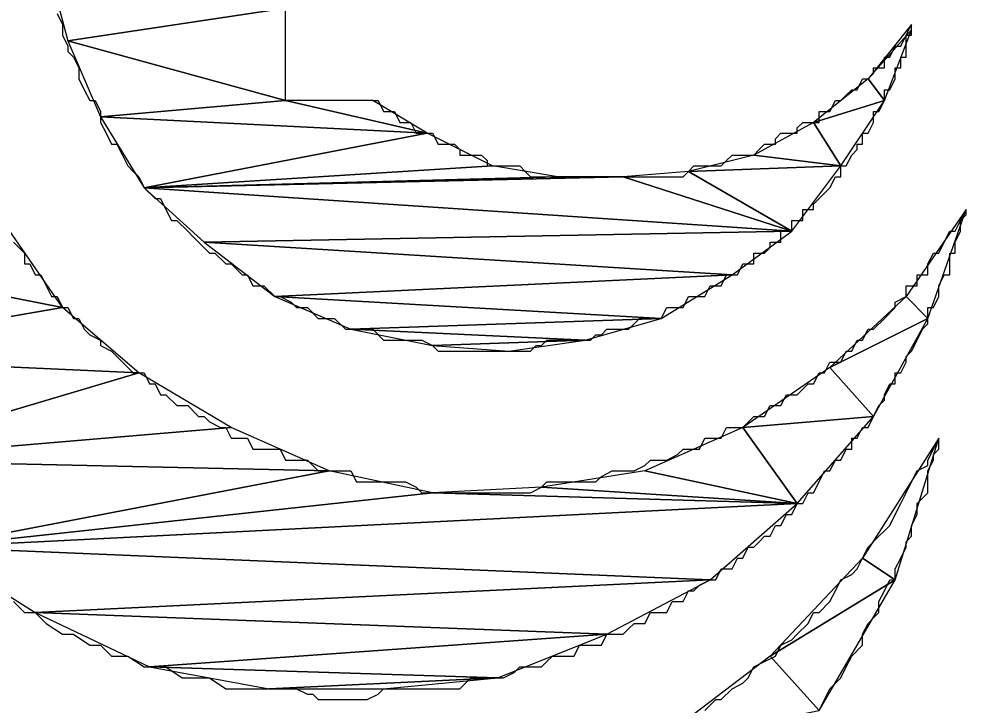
# Model space of a CAD drawing. Extents: x -684583 to -680383, y -1157874 to -1154904.
# Drawn here: x -680725.41 to -680708.01, y -1157483.55 to -1157470.95 of the extents above; entities that cross this region are included whole.
import ezdxf

# ---------------------------------------------------------------- set-up
doc = ezdxf.new("R2010")
doc.units = 0
doc.layers.add('Vrstva 63', color=7, linetype='Continuous')

msp = doc.modelspace()

# ---------------------------------------------------------------- linework, layer by layer
at = {"layer": 'Vrstva 63'}
for p, q in [((-680720.513, -1157472.453), (-680720.513, -1157470.753)), ((-680709.013, -1157471.153), (-680709.013, -1157471.053))]:
    msp.add_line(p, q, dxfattribs=at)
for points in [[(-680724.913, -1157469.853), (-680724.513, -1157471.353), (-680720.513, -1157470.753)], [(-680720.513, -1157470.753), (-680724.513, -1157471.353), (-680720.513, -1157472.453)], [(-680709.013, -1157471.053), (-680709.813, -1157472.053), (-680709.013, -1157471.153)], [(-680709.013, -1157471.153), (-680709.813, -1157472.053), (-680709.513, -1157472.453)], [(-680724.513, -1157471.353), (-680723.913, -1157472.753), (-680720.513, -1157472.453)], [(-680709.813, -1157472.053), (-680710.813, -1157472.853), (-680709.513, -1157472.453)], [(-680720.513, -1157472.453), (-680723.913, -1157472.753), (-680717.913, -1157473.053)], [(-680718.913, -1157472.453), (-680720.513, -1157472.453), (-680717.913, -1157473.053)], [(-680709.513, -1157472.453), (-680710.813, -1157472.853), (-680710.313, -1157473.653)], [(-680723.913, -1157472.753), (-680723.113, -1157474.053), (-680717.913, -1157473.053)], [(-680710.813, -1157472.853), (-680711.913, -1157473.453), (-680710.313, -1157473.653)], [(-680717.913, -1157473.053), (-680723.113, -1157474.053), (-680716.713, -1157473.653)], [(-680711.913, -1157473.453), (-680713.113, -1157473.753), (-680710.313, -1157473.653)], [(-680716.713, -1157473.653), (-680723.113, -1157474.053), (-680715.513, -1157473.853)], [(-680710.313, -1157473.653), (-680713.113, -1157473.753), (-680711.213, -1157474.853)], [(-680714.313, -1157473.853), (-680723.113, -1157474.053), (-680711.213, -1157474.853)], [(-680715.513, -1157473.853), (-680723.113, -1157474.053), (-680714.313, -1157473.853)], [(-680713.113, -1157473.753), (-680714.313, -1157473.853), (-680711.213, -1157474.853)], [(-680723.113, -1157474.053), (-680722.013, -1157475.053), (-680711.213, -1157474.853)], [(-680708.013, -1157474.453), (-680709.113, -1157476.053), (-680708.713, -1157476.453)], [(-680725.713, -1157474.653), (-680730.713, -1157475.053), (-680724.613, -1157476.253)], [(-680711.213, -1157474.853), (-680722.013, -1157475.053), (-680712.313, -1157475.653)], [(-680730.713, -1157475.053), (-680729.813, -1157477.153), (-680724.613, -1157476.253)], [(-680722.013, -1157475.053), (-680720.713, -1157476.053), (-680712.313, -1157475.653)], [(-680712.313, -1157475.653), (-680720.713, -1157476.053), (-680713.613, -1157476.453)], [(-680720.713, -1157476.053), (-680719.313, -1157476.653), (-680713.613, -1157476.453)], [(-680709.113, -1157476.053), (-680710.513, -1157477.353), (-680708.713, -1157476.453)], [(-680724.613, -1157476.253), (-680729.813, -1157477.153), (-680723.213, -1157477.453)], [(-680713.613, -1157476.453), (-680719.313, -1157476.653), (-680715.013, -1157476.853)], [(-680708.713, -1157476.453), (-680710.513, -1157477.353), (-680709.713, -1157478.253)], [(-680719.313, -1157476.653), (-680717.813, -1157476.953), (-680715.013, -1157476.853)], [(-680715.013, -1157476.853), (-680717.813, -1157476.953), (-680716.413, -1157477.053)], [(-680729.813, -1157477.153), (-680728.613, -1157479.053), (-680723.213, -1157477.453)], [(-680710.513, -1157477.353), (-680712.113, -1157478.453), (-680709.713, -1157478.253)], [(-680723.213, -1157477.453), (-680728.613, -1157479.053), (-680721.513, -1157478.453)], [(-680709.713, -1157478.253), (-680712.113, -1157478.453), (-680711.113, -1157479.853)], [(-680721.513, -1157478.453), (-680728.613, -1157479.053), (-680719.713, -1157479.253)], [(-680712.113, -1157478.453), (-680713.913, -1157479.253), (-680711.113, -1157479.853)], [(-680708.513, -1157478.653), (-680709.913, -1157480.853), (-680709.313, -1157481.253)], [(-680728.613, -1157479.053), (-680727.013, -1157480.653), (-680719.713, -1157479.253)], [(-680719.713, -1157479.253), (-680727.013, -1157480.653), (-680717.813, -1157479.653)], [(-680713.913, -1157479.253), (-680715.813, -1157479.553), (-680711.113, -1157479.853)], [(-680717.813, -1157479.653), (-680727.013, -1157480.653), (-680711.113, -1157479.853)], [(-680715.813, -1157479.553), (-680717.813, -1157479.653), (-680711.113, -1157479.853)], [(-680711.113, -1157479.853), (-680727.013, -1157480.653), (-680712.713, -1157481.253)], [(-680727.013, -1157480.653), (-680725.113, -1157481.853), (-680712.713, -1157481.253)], [(-680709.913, -1157480.853), (-680711.613, -1157482.653), (-680709.313, -1157481.253)], [(-680712.713, -1157481.253), (-680725.113, -1157481.853), (-680714.613, -1157482.253)], [(-680709.313, -1157481.253), (-680711.613, -1157482.653), (-680710.713, -1157483.653)], [(-680725.113, -1157481.853), (-680723.013, -1157482.853), (-680714.613, -1157482.253)], [(-680714.613, -1157482.253), (-680723.013, -1157482.853), (-680716.613, -1157483.053)], [(-680711.613, -1157482.653), (-680713.713, -1157484.253), (-680710.713, -1157483.653)], [(-680723.013, -1157482.853), (-680720.813, -1157483.253), (-680716.613, -1157483.053)], [(-680716.613, -1157483.053), (-680720.813, -1157483.253), (-680718.713, -1157483.253)]]:
    msp.add_lwpolyline(points, close=True, dxfattribs=at)
for points in [[(-680724.713, -1157470.853), (-680724.613, -1157471.053), (-680724.613, -1157471.253), (-680724.513, -1157471.453), (-680724.513, -1157471.553), (-680724.413, -1157471.653), (-680724.313, -1157471.853), (-680724.313, -1157472.053), (-680724.213, -1157472.253), (-680724.113, -1157472.453), (-680724.013, -1157472.453), (-680723.913, -1157472.653), (-680723.913, -1157472.853), (-680723.813, -1157473.053), (-680723.713, -1157473.253), (-680723.613, -1157473.253), (-680723.513, -1157473.453), (-680723.413, -1157473.653), (-680723.313, -1157473.753), (-680723.213, -1157473.853), (-680723.113, -1157474.053), (-680722.913, -1157474.253), (-680722.813, -1157474.253), (-680722.713, -1157474.453), (-680722.613, -1157474.653), (-680722.513, -1157474.653), (-680722.313, -1157474.853)], [(-680710.713, -1157472.853), (-680710.713, -1157472.653), (-680710.613, -1157472.653), (-680710.513, -1157472.653), (-680710.513, -1157472.653), (-680710.413, -1157472.453), (-680710.313, -1157472.453), (-680710.313, -1157472.453), (-680710.213, -1157472.353), (-680710.113, -1157472.253), (-680710.113, -1157472.253), (-680710.013, -1157472.253), (-680709.913, -1157472.053), (-680709.913, -1157472.053), (-680709.813, -1157472.053), (-680709.713, -1157471.953), (-680709.713, -1157471.853), (-680709.613, -1157471.853), (-680709.513, -1157471.853), (-680709.513, -1157471.653), (-680709.413, -1157471.653), (-680709.413, -1157471.653), (-680709.313, -1157471.453), (-680709.313, -1157471.453), (-680709.213, -1157471.453), (-680709.113, -1157471.253), (-680709.113, -1157471.253), (-680709.113, -1157471.253), (-680709.013, -1157471.053)], [(-680710.113, -1157473.453), (-680710.013, -1157473.353), (-680710.013, -1157473.253), (-680709.913, -1157473.253), (-680709.913, -1157473.053), (-680709.813, -1157473.053), (-680709.813, -1157473.053), (-680709.713, -1157472.853), (-680709.713, -1157472.853), (-680709.713, -1157472.653), (-680709.613, -1157472.653), (-680709.613, -1157472.653), (-680709.513, -1157472.453), (-680709.513, -1157472.453), (-680709.513, -1157472.253), (-680709.413, -1157472.253), (-680709.413, -1157472.253), (-680709.313, -1157472.053), (-680709.313, -1157472.053), (-680709.313, -1157471.853), (-680709.213, -1157471.853), (-680709.213, -1157471.753), (-680709.213, -1157471.653), (-680709.113, -1157471.653), (-680709.113, -1157471.453), (-680709.113, -1157471.453), (-680709.113, -1157471.253), (-680709.013, -1157471.253), (-680709.013, -1157471.153)], [(-680718.913, -1157472.453), (-680718.813, -1157472.453), (-680718.813, -1157472.453), (-680718.713, -1157472.653), (-680718.613, -1157472.653), (-680718.513, -1157472.653), (-680718.513, -1157472.653), (-680718.413, -1157472.853), (-680718.313, -1157472.853), (-680718.313, -1157472.853), (-680718.213, -1157472.853), (-680718.113, -1157473.053), (-680718.013, -1157473.053), (-680718.013, -1157473.053), (-680717.913, -1157473.053), (-680717.813, -1157473.053), (-680717.713, -1157473.253), (-680717.713, -1157473.253), (-680717.613, -1157473.253), (-680717.513, -1157473.253), (-680717.413, -1157473.253), (-680717.313, -1157473.353), (-680717.313, -1157473.453), (-680717.213, -1157473.453), (-680717.113, -1157473.453), (-680717.013, -1157473.453), (-680716.913, -1157473.453), (-680716.813, -1157473.553), (-680716.813, -1157473.653), (-680716.713, -1157473.653), (-680716.613, -1157473.653), (-680716.513, -1157473.653), (-680716.413, -1157473.653), (-680716.313, -1157473.653), (-680716.313, -1157473.653), (-680716.213, -1157473.653), (-680716.113, -1157473.753), (-680716.013, -1157473.853), (-680715.913, -1157473.853), (-680715.813, -1157473.853), (-680715.713, -1157473.853), (-680715.713, -1157473.853), (-680715.613, -1157473.853), (-680715.513, -1157473.853), (-680715.413, -1157473.853), (-680715.313, -1157473.853), (-680715.213, -1157473.853), (-680715.113, -1157473.853), (-680715.113, -1157473.853), (-680715.013, -1157473.853), (-680714.913, -1157473.853), (-680714.813, -1157473.853), (-680714.713, -1157473.853), (-680714.613, -1157473.853), (-680714.513, -1157473.853), (-680714.513, -1157473.853), (-680714.413, -1157473.853), (-680714.313, -1157473.853), (-680714.213, -1157473.853), (-680714.113, -1157473.853), (-680714.013, -1157473.853), (-680713.913, -1157473.853), (-680713.913, -1157473.853), (-680713.713, -1157473.853), (-680713.713, -1157473.853), (-680713.613, -1157473.853), (-680713.513, -1157473.853), (-680713.413, -1157473.853), (-680713.313, -1157473.853), (-680713.213, -1157473.853), (-680713.113, -1157473.753), (-680713.113, -1157473.753), (-680713.013, -1157473.653), (-680712.913, -1157473.653), (-680712.813, -1157473.653), (-680712.713, -1157473.653), (-680712.713, -1157473.653), (-680712.613, -1157473.653), (-680712.513, -1157473.653), (-680712.413, -1157473.553), (-680712.313, -1157473.453), (-680712.213, -1157473.453), (-680712.113, -1157473.453), (-680712.113, -1157473.453), (-680712.013, -1157473.453), (-680711.913, -1157473.453), (-680711.813, -1157473.353), (-680711.713, -1157473.253), (-680711.713, -1157473.253), (-680711.613, -1157473.253), (-680711.513, -1157473.253), (-680711.513, -1157473.153), (-680711.413, -1157473.053), (-680711.313, -1157473.053), (-680711.213, -1157473.053), (-680711.113, -1157473.053), (-680711.113, -1157472.953), (-680711.013, -1157472.853), (-680710.913, -1157472.853), (-680710.813, -1157472.853), (-680710.713, -1157472.853)], [(-680717.813, -1157476.953), (-680717.813, -1157476.953), (-680717.713, -1157477.053), (-680717.613, -1157477.053), (-680717.513, -1157477.053), (-680717.413, -1157477.053), (-680717.313, -1157477.053), (-680717.213, -1157477.053), (-680717.113, -1157477.053), (-680717.013, -1157477.053), (-680716.913, -1157477.053), (-680716.913, -1157477.053), (-680716.813, -1157477.053), (-680716.713, -1157477.053), (-680716.613, -1157477.053), (-680716.513, -1157477.053), (-680716.413, -1157477.053), (-680716.313, -1157477.053), (-680716.213, -1157477.053), (-680716.113, -1157477.053), (-680716.113, -1157477.053), (-680716.013, -1157477.053), (-680715.913, -1157476.953), (-680715.813, -1157476.953), (-680715.713, -1157476.853), (-680715.613, -1157476.853), (-680715.513, -1157476.853), (-680715.413, -1157476.853), (-680715.313, -1157476.853), (-680715.313, -1157476.853), (-680715.213, -1157476.853), (-680715.113, -1157476.853), (-680715.013, -1157476.853), (-680714.913, -1157476.853), (-680714.813, -1157476.753), (-680714.713, -1157476.753), (-680714.613, -1157476.653), (-680714.513, -1157476.653), (-680714.513, -1157476.653), (-680714.413, -1157476.653), (-680714.313, -1157476.653), (-680714.213, -1157476.653), (-680714.113, -1157476.553), (-680714.013, -1157476.453), (-680713.913, -1157476.453), (-680713.913, -1157476.453), (-680713.813, -1157476.453), (-680713.713, -1157476.453), (-680713.613, -1157476.453), (-680713.513, -1157476.253), (-680713.513, -1157476.253), (-680713.413, -1157476.253), (-680713.313, -1157476.253), (-680713.213, -1157476.253), (-680713.113, -1157476.053), (-680713.113, -1157476.053), (-680713.013, -1157476.053), (-680712.913, -1157476.053), (-680712.813, -1157476.053), (-680712.713, -1157475.853), (-680712.713, -1157475.853), (-680712.613, -1157475.853), (-680712.513, -1157475.853), (-680712.413, -1157475.653), (-680712.313, -1157475.653), (-680712.313, -1157475.653), (-680712.213, -1157475.653), (-680712.113, -1157475.453), (-680712.113, -1157475.453), (-680712.013, -1157475.453), (-680711.913, -1157475.453), (-680711.913, -1157475.253), (-680711.813, -1157475.253), (-680711.713, -1157475.253), (-680711.613, -1157475.153), (-680711.613, -1157475.053), (-680711.513, -1157475.053), (-680711.413, -1157475.053), (-680711.413, -1157474.853), (-680711.313, -1157474.853), (-680711.213, -1157474.853), (-680711.213, -1157474.653), (-680711.113, -1157474.653), (-680711.013, -1157474.653), (-680711.013, -1157474.453), (-680710.913, -1157474.453), (-680710.813, -1157474.453), (-680710.813, -1157474.353), (-680710.713, -1157474.253), (-680710.713, -1157474.253), (-680710.613, -1157474.153), (-680710.513, -1157474.053), (-680710.513, -1157474.053), (-680710.413, -1157473.853), (-680710.413, -1157473.853), (-680710.313, -1157473.853), (-680710.313, -1157473.653), (-680710.213, -1157473.653), (-680710.213, -1157473.653), (-680710.113, -1157473.453), (-680710.113, -1157473.453)], [(-680710.813, -1157477.653), (-680710.713, -1157477.453), (-680710.613, -1157477.453), (-680710.513, -1157477.253), (-680710.313, -1157477.253), (-680710.213, -1157477.053), (-680710.113, -1157477.053), (-680710.013, -1157476.853), (-680709.913, -1157476.853), (-680709.813, -1157476.653), (-680709.713, -1157476.653), (-680709.513, -1157476.453), (-680709.513, -1157476.453), (-680709.313, -1157476.253), (-680709.313, -1157476.153), (-680709.113, -1157476.053), (-680709.113, -1157475.853), (-680708.913, -1157475.853), (-680708.913, -1157475.653), (-680708.713, -1157475.653), (-680708.713, -1157475.453), (-680708.613, -1157475.253), (-680708.513, -1157475.253), (-680708.413, -1157475.053), (-680708.313, -1157474.853), (-680708.213, -1157474.853), (-680708.113, -1157474.653), (-680708.113, -1157474.653), (-680708.013, -1157474.453)], [(-680709.513, -1157477.853), (-680709.413, -1157477.653), (-680709.313, -1157477.653), (-680709.313, -1157477.453), (-680709.213, -1157477.453), (-680709.113, -1157477.253), (-680709.113, -1157477.153), (-680709.013, -1157477.053), (-680708.913, -1157476.853), (-680708.913, -1157476.853), (-680708.813, -1157476.653), (-680708.713, -1157476.553), (-680708.713, -1157476.453), (-680708.713, -1157476.253), (-680708.613, -1157476.253), (-680708.513, -1157476.053), (-680708.513, -1157475.953), (-680708.513, -1157475.853), (-680708.413, -1157475.653), (-680708.313, -1157475.653), (-680708.313, -1157475.453), (-680708.313, -1157475.253), (-680708.213, -1157475.253), (-680708.213, -1157475.053), (-680708.113, -1157474.853), (-680708.113, -1157474.853), (-680708.113, -1157474.653), (-680708.013, -1157474.553), (-680708.013, -1157474.453)], [(-680722.313, -1157474.853), (-680722.213, -1157474.953), (-680722.113, -1157475.053), (-680721.913, -1157475.253), (-680721.813, -1157475.253), (-680721.613, -1157475.453), (-680721.513, -1157475.453), (-680721.313, -1157475.653), (-680721.213, -1157475.653), (-680721.113, -1157475.853), (-680720.913, -1157475.853), (-680720.713, -1157476.053), (-680720.613, -1157476.053), (-680720.413, -1157476.153), (-680720.313, -1157476.253), (-680720.113, -1157476.253), (-680719.913, -1157476.453), (-680719.813, -1157476.453), (-680719.613, -1157476.453), (-680719.413, -1157476.653), (-680719.313, -1157476.653), (-680719.113, -1157476.653), (-680718.913, -1157476.653), (-680718.713, -1157476.853), (-680718.513, -1157476.853), (-680718.413, -1157476.853), (-680718.213, -1157476.853), (-680718.013, -1157476.853), (-680717.813, -1157476.953)], [(-680725.513, -1157475.053), (-680725.313, -1157475.253), (-680725.313, -1157475.453), (-680725.213, -1157475.453), (-680725.113, -1157475.653), (-680725.013, -1157475.653), (-680724.913, -1157475.853), (-680724.813, -1157476.053), (-680724.713, -1157476.053), (-680724.613, -1157476.253)], [(-680724.613, -1157476.253), (-680724.513, -1157476.253), (-680724.413, -1157476.453), (-680724.313, -1157476.453), (-680724.213, -1157476.653), (-680724.113, -1157476.753), (-680723.913, -1157476.853), (-680723.913, -1157476.953), (-680723.713, -1157477.053), (-680723.613, -1157477.153), (-680723.513, -1157477.253), (-680723.413, -1157477.353), (-680723.313, -1157477.453), (-680723.113, -1157477.453), (-680723.013, -1157477.653), (-680722.913, -1157477.653), (-680722.813, -1157477.853), (-680722.713, -1157477.853), (-680722.513, -1157478.053), (-680722.413, -1157478.053), (-680722.313, -1157478.053), (-680722.113, -1157478.253), (-680722.013, -1157478.253), (-680721.913, -1157478.353), (-680721.713, -1157478.453), (-680721.613, -1157478.453), (-680721.513, -1157478.653), (-680721.313, -1157478.653), (-680721.213, -1157478.653), (-680721.113, -1157478.853), (-680720.913, -1157478.853), (-680720.813, -1157478.853), (-680720.613, -1157478.853), (-680720.513, -1157479.053), (-680720.313, -1157479.053), (-680720.213, -1157479.053), (-680720.113, -1157479.053), (-680719.913, -1157479.253), (-680719.813, -1157479.253), (-680719.613, -1157479.253), (-680719.513, -1157479.253), (-680719.313, -1157479.253), (-680719.213, -1157479.453), (-680719.013, -1157479.453), (-680718.913, -1157479.453), (-680718.713, -1157479.453), (-680718.613, -1157479.453), (-680718.413, -1157479.453), (-680718.313, -1157479.453), (-680718.113, -1157479.553), (-680718.013, -1157479.653), (-680717.813, -1157479.653), (-680717.713, -1157479.653), (-680717.513, -1157479.653), (-680717.413, -1157479.653), (-680717.213, -1157479.653), (-680717.113, -1157479.653), (-680716.913, -1157479.653), (-680716.713, -1157479.653), (-680716.613, -1157479.653), (-680716.513, -1157479.653), (-680716.313, -1157479.653), (-680716.113, -1157479.653), (-680716.013, -1157479.653), (-680715.813, -1157479.553), (-680715.713, -1157479.453), (-680715.513, -1157479.453), (-680715.413, -1157479.453), (-680715.313, -1157479.453), (-680715.113, -1157479.453), (-680714.913, -1157479.453), (-680714.813, -1157479.453), (-680714.713, -1157479.353), (-680714.513, -1157479.253), (-680714.313, -1157479.253), (-680714.213, -1157479.253), (-680714.113, -1157479.253), (-680713.913, -1157479.153), (-680713.813, -1157479.053), (-680713.613, -1157479.053), (-680713.513, -1157479.053), (-680713.313, -1157478.953), (-680713.213, -1157478.853), (-680713.113, -1157478.853), (-680712.913, -1157478.853), (-680712.813, -1157478.653), (-680712.613, -1157478.653), (-680712.513, -1157478.653), (-680712.413, -1157478.453), (-680712.213, -1157478.453), (-680712.113, -1157478.453), (-680711.913, -1157478.253), (-680711.813, -1157478.253), (-680711.713, -1157478.253), (-680711.613, -1157478.053), (-680711.413, -1157478.053), (-680711.313, -1157477.853), (-680711.213, -1157477.853), (-680711.113, -1157477.853), (-680710.913, -1157477.653), (-680710.813, -1157477.653)], [(-680720.813, -1157483.253), (-680720.713, -1157483.253), (-680720.513, -1157483.253), (-680720.413, -1157483.253), (-680720.313, -1157483.253), (-680720.113, -1157483.353), (-680720.013, -1157483.353), (-680719.913, -1157483.453), (-680719.813, -1157483.453), (-680719.613, -1157483.453), (-680719.513, -1157483.453), (-680719.313, -1157483.453), (-680719.213, -1157483.453), (-680719.113, -1157483.453), (-680719.013, -1157483.453), (-680718.813, -1157483.353), (-680718.713, -1157483.253), (-680718.613, -1157483.253), (-680718.413, -1157483.253), (-680718.313, -1157483.253), (-680718.213, -1157483.253), (-680718.013, -1157483.253), (-680717.913, -1157483.253), (-680717.813, -1157483.253), (-680717.613, -1157483.253), (-680717.513, -1157483.253), (-680717.413, -1157483.253), (-680717.313, -1157483.253), (-680717.113, -1157483.053), (-680717.013, -1157483.053), (-680716.913, -1157483.053), (-680716.713, -1157483.053), (-680716.613, -1157483.053), (-680716.513, -1157483.053), (-680716.313, -1157482.953), (-680716.213, -1157482.853), (-680716.113, -1157482.853), (-680715.913, -1157482.853), (-680715.813, -1157482.853), (-680715.713, -1157482.753), (-680715.613, -1157482.653), (-680715.513, -1157482.653), (-680715.313, -1157482.653), (-680715.213, -1157482.653), (-680715.113, -1157482.453), (-680715.013, -1157482.453), (-680714.813, -1157482.453), (-680714.713, -1157482.453), (-680714.613, -1157482.253), (-680714.513, -1157482.253), (-680714.313, -1157482.253), (-680714.213, -1157482.153), (-680714.113, -1157482.053), (-680714.013, -1157482.053), (-680713.913, -1157482.053), (-680713.813, -1157481.853), (-680713.713, -1157481.853), (-680713.513, -1157481.853), (-680713.413, -1157481.653), (-680713.313, -1157481.653), (-680713.213, -1157481.653), (-680713.113, -1157481.453), (-680713.013, -1157481.453), (-680712.913, -1157481.353), (-680712.713, -1157481.253), (-680712.613, -1157481.253), (-680712.513, -1157481.053), (-680712.413, -1157481.053), (-680712.313, -1157481.053), (-680712.213, -1157480.853), (-680712.113, -1157480.853), (-680712.013, -1157480.653), (-680711.913, -1157480.653), (-680711.813, -1157480.553), (-680711.713, -1157480.453), (-680711.613, -1157480.453), (-680711.513, -1157480.253), (-680711.413, -1157480.253), (-680711.313, -1157480.053), (-680711.213, -1157480.053), (-680711.113, -1157479.853), (-680711.013, -1157479.853), (-680710.913, -1157479.653), (-680710.813, -1157479.653), (-680710.713, -1157479.453), (-680710.713, -1157479.453), (-680710.613, -1157479.253), (-680710.513, -1157479.253), (-680710.413, -1157479.053), (-680710.313, -1157479.053), (-680710.213, -1157478.853), (-680710.113, -1157478.853), (-680710.113, -1157478.653), (-680710.013, -1157478.653), (-680709.913, -1157478.453), (-680709.813, -1157478.453), (-680709.713, -1157478.253), (-680709.713, -1157478.253), (-680709.613, -1157478.053), (-680709.513, -1157477.953), (-680709.513, -1157477.853)], [(-680712.013, -1157483.053), (-680711.913, -1157482.853), (-680711.713, -1157482.753), (-680711.513, -1157482.653), (-680711.413, -1157482.453), (-680711.213, -1157482.353), (-680711.113, -1157482.253), (-680710.913, -1157482.053), (-680710.813, -1157481.853), (-680710.713, -1157481.853), (-680710.513, -1157481.653), (-680710.413, -1157481.453), (-680710.313, -1157481.253), (-680710.113, -1157481.153), (-680710.013, -1157481.053), (-680709.913, -1157480.853), (-680709.813, -1157480.653), (-680709.613, -1157480.453), (-680709.513, -1157480.353), (-680709.413, -1157480.253), (-680709.313, -1157480.053), (-680709.213, -1157479.853), (-680709.113, -1157479.653), (-680709.013, -1157479.453), (-680708.913, -1157479.253), (-680708.713, -1157479.153), (-680708.713, -1157479.053), (-680708.613, -1157478.853), (-680708.513, -1157478.653)], [(-680710.313, -1157483.053), (-680710.213, -1157482.853), (-680710.113, -1157482.653), (-680710.113, -1157482.653), (-680709.913, -1157482.453), (-680709.913, -1157482.253), (-680709.813, -1157482.053), (-680709.713, -1157481.953), (-680709.613, -1157481.853), (-680709.613, -1157481.653), (-680709.513, -1157481.453), (-680709.413, -1157481.253), (-680709.313, -1157481.253), (-680709.313, -1157481.053), (-680709.213, -1157480.853), (-680709.113, -1157480.653), (-680709.113, -1157480.553), (-680709.013, -1157480.453), (-680709.013, -1157480.253), (-680708.913, -1157480.053), (-680708.913, -1157479.853), (-680708.813, -1157479.753), (-680708.713, -1157479.653), (-680708.713, -1157479.453), (-680708.713, -1157479.253), (-680708.613, -1157479.053), (-680708.613, -1157478.953), (-680708.513, -1157478.853), (-680708.513, -1157478.653)], [(-680725.513, -1157481.653), (-680725.313, -1157481.853), (-680725.113, -1157481.853), (-680724.913, -1157482.053), (-680724.613, -1157482.253), (-680724.413, -1157482.253), (-680724.113, -1157482.453), (-680723.913, -1157482.453), (-680723.713, -1157482.653), (-680723.413, -1157482.653), (-680723.113, -1157482.853), (-680722.913, -1157482.853), (-680722.713, -1157482.853), (-680722.413, -1157483.053), (-680722.113, -1157483.053), (-680721.913, -1157483.053), (-680721.613, -1157483.253), (-680721.313, -1157483.253), (-680721.113, -1157483.253), (-680720.813, -1157483.253)], [(-680712.813, -1157483.653), (-680712.613, -1157483.453), (-680712.513, -1157483.453), (-680712.313, -1157483.253), (-680712.113, -1157483.153), (-680712.013, -1157483.053)], [(-680710.713, -1157483.653), (-680710.613, -1157483.453), (-680710.513, -1157483.253), (-680710.413, -1157483.153), (-680710.313, -1157483.053)]]:
    msp.add_lwpolyline(points, dxfattribs=at)

doc.saveas('drawing.dxf')
